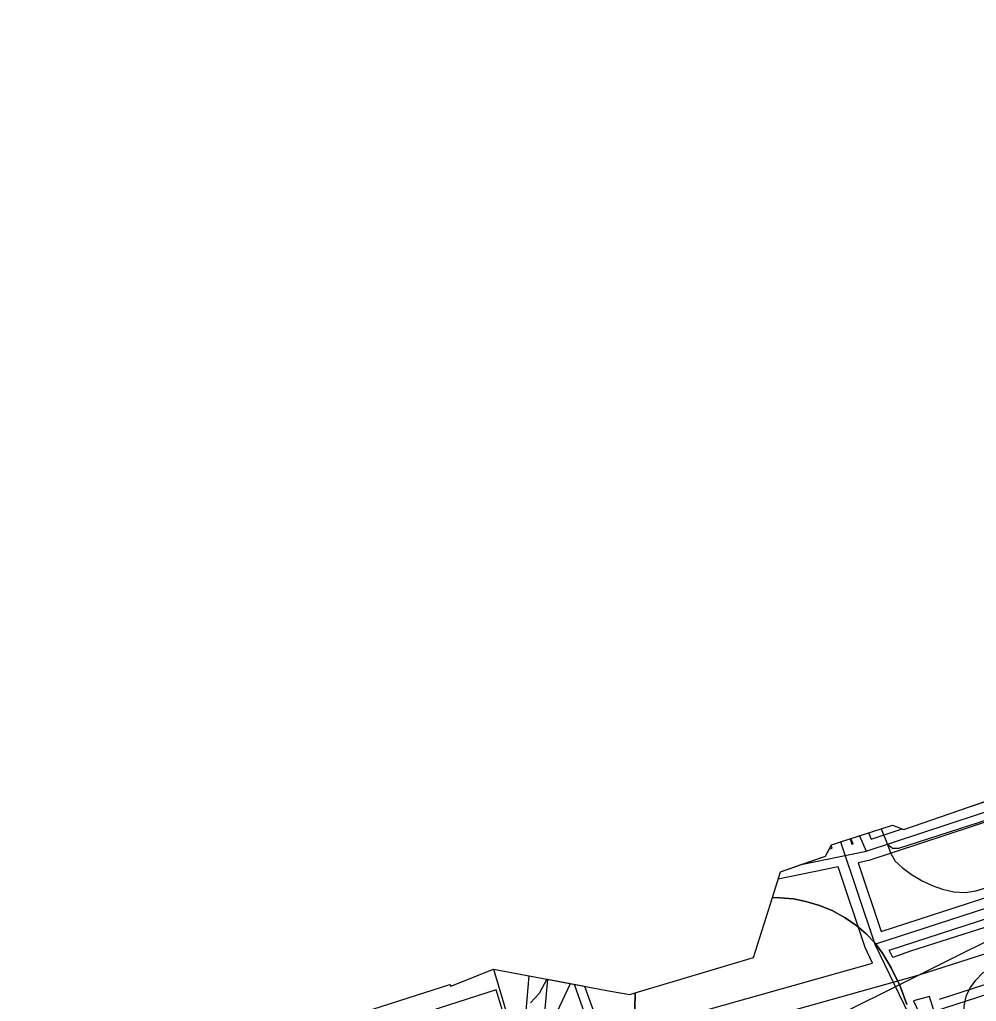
# Model space of a CAD drawing. Extents: x -263423 to -261326, y -1240067 to -1237864.
# Drawn here: x -262924.6 to -262763.1, y -1238765.4 to -1238599.7 of the extents above; entities that cross this region are included whole.
import ezdxf

# ---------------------------------------------------------------- set-up
doc = ezdxf.new("R2010")
doc.units = 0
for name, color, linetype in [('body_kn', 7, 'Continuous'), ('katuz_linie', 7, 'Continuous'), ('kladpar_hranice', 7, 'Continuous'), ('kladpar_plochy', 7, 'Continuous'), ('linie', 7, 'Continuous'), ('tarchy_linie', 7, 'Continuous'), ('zappar_hrandruhpozemk', 7, 'Continuous'), ('zuob_linie', 7, 'Continuous'), ('zuob_plochy', 7, 'Continuous')]:
    doc.layers.add(name, color=color, linetype=linetype)

msp = doc.modelspace()

# ---------------------------------------------------------------- linework, layer by layer
at = {"layer": 'body_kn'}
for p, q in [((-262764.24, -1238732.6), (-262764.24, -1238732.6)), ((-262777.25, -1238735.68), (-262777.25, -1238735.68)), ((-262781.31, -1238737.01), (-262781.31, -1238737.01)), ((-262779.17, -1238736.31), (-262779.17, -1238736.31)), ((-262779.17, -1238736.31), (-262779.17, -1238736.31)), ((-262775.6, -1238736.35), (-262775.6, -1238736.35)), ((-262775.35, -1238736.45), (-262775.35, -1238736.45)), ((-262787.55, -1238739.04), (-262787.55, -1238739.04)), ((-262786, -1238738.54), (-262786, -1238738.54)), ((-262786, -1238738.54), (-262786, -1238738.54)), ((-262784.63, -1238738.09), (-262784.63, -1238738.09)), ((-262784.39, -1238738.01), (-262784.39, -1238738.01)), ((-262784.27, -1238737.97), (-262784.27, -1238737.97)), ((-262784.09, -1238738.9), (-262784.09, -1238738.9)), ((-262783.89, -1238738.86), (-262783.89, -1238738.86)), ((-262782.79, -1238737.49), (-262782.79, -1238737.49)), ((-262782.79, -1238737.49), (-262782.79, -1238737.49)), ((-262780.85, -1238738.07), (-262780.85, -1238738.07)), ((-262778.09, -1238738.98), (-262778.09, -1238738.98)), ((-262787.89, -1238739.68), (-262787.89, -1238739.68)), ((-262787.6, -1238739.13), (-262787.6, -1238739.13)), ((-262787.45, -1238739.59), (-262787.45, -1238739.59)), ((-262781.66, -1238740.08), (-262781.66, -1238740.08)), ((-262777.53, -1238740.51), (-262777.53, -1238740.51)), ((-262777.21, -1238739.62), (-262777.21, -1238739.62)), ((-262776.2, -1238739.63), (-262776.2, -1238739.63)), ((-262792.64, -1238742.35), (-262792.64, -1238742.35)), ((-262792.64, -1238742.35), (-262792.64, -1238742.35)), ((-262788.57, -1238740.94), (-262788.57, -1238740.94)), ((-262783.04, -1238742.05), (-262783.04, -1238742.05)), ((-262781.23, -1238741.68), (-262781.23, -1238741.68)), ((-262776.78, -1238741.79), (-262776.78, -1238741.79)), ((-262796.14, -1238743.56), (-262796.14, -1238743.56)), ((-262786.39, -1238742.74), (-262786.39, -1238742.74)), ((-262775.58, -1238742.87), (-262775.58, -1238742.87)), ((-262774.01, -1238744.03), (-262774.01, -1238744.03)), ((-262796.54, -1238744.84), (-262796.54, -1238744.84)), ((-262772.24, -1238745.12), (-262772.24, -1238745.12)), ((-262770.53, -1238745.9), (-262770.53, -1238745.9)), ((-262768.82, -1238746.48), (-262768.82, -1238746.48)), ((-262766.86, -1238746.94), (-262766.86, -1238746.94)), ((-262764.89, -1238747.08), (-262764.89, -1238747.08)), ((-262763.18, -1238746.77), (-262763.18, -1238746.77)), ((-262797.5, -1238747.89), (-262797.5, -1238747.89)), ((-262797.5, -1238747.89), (-262797.5, -1238747.89)), ((-262796.23, -1238747.95), (-262796.23, -1238747.95)), ((-262793.95, -1238748.15), (-262793.95, -1238748.15)), ((-262791.86, -1238748.61), (-262791.86, -1238748.61)), ((-262789.58, -1238749.27), (-262789.58, -1238749.27)), ((-262787.43, -1238750.11), (-262787.43, -1238750.11)), ((-262785.22, -1238751.33), (-262785.22, -1238751.33)), ((-262783.26, -1238752.68), (-262783.26, -1238752.68)), ((-262779.16, -1238753.65), (-262779.16, -1238753.65)), ((-262781.68, -1238754.03), (-262781.68, -1238754.03)), ((-262780.17, -1238755.63), (-262780.17, -1238755.63)), ((-262781.85, -1238756.33), (-262781.85, -1238756.33)), ((-262780.24, -1238755.79), (-262780.24, -1238755.79)), ((-262780.24, -1238755.79), (-262780.24, -1238755.79)), ((-262778.92, -1238757.29), (-262778.92, -1238757.29)), ((-262777.81, -1238756.79), (-262777.81, -1238756.79)), ((-262774.18, -1238757), (-262774.18, -1238757)), ((-262800.68, -1238758.03), (-262800.68, -1238758.03)), ((-262777.2, -1238758.05), (-262777.2, -1238758.05)), ((-262777.2, -1238758.05), (-262777.2, -1238758.05)), ((-262844.59, -1238760.04), (-262844.59, -1238760.04)), ((-262844.59, -1238760.04), (-262844.59, -1238760.04)), ((-262780.63, -1238759.02), (-262780.63, -1238759.02)), ((-262777.47, -1238759.78), (-262777.47, -1238759.78)), ((-262838.55, -1238761.16), (-262838.55, -1238761.16)), ((-262835.6, -1238761.71), (-262835.6, -1238761.71)), ((-262835.6, -1238761.71), (-262835.6, -1238761.71)), ((-262835.49, -1238761.73), (-262835.49, -1238761.73)), ((-262835.49, -1238761.73), (-262835.49, -1238761.73)), ((-262772.9, -1238761), (-262772.9, -1238761)), ((-262763.15, -1238761.85), (-262763.15, -1238761.85)), ((-262851.96, -1238762.58), (-262851.96, -1238762.58)), ((-262851.77, -1238762.9), (-262851.77, -1238762.9)), ((-262844.16, -1238763.52), (-262844.16, -1238763.52)), ((-262831.6, -1238762.46), (-262831.6, -1238762.46)), ((-262830.98, -1238762.57), (-262830.98, -1238762.57)), ((-262830.98, -1238762.57), (-262830.98, -1238762.57)), ((-262829.21, -1238762.9), (-262829.21, -1238762.9)), ((-262824.82, -1238763.72), (-262824.82, -1238763.72)), ((-262775.97, -1238762.9), (-262775.97, -1238762.9)), ((-262764.05, -1238763.11), (-262764.05, -1238763.11)), ((-262836.87, -1238764.14), (-262836.87, -1238764.14)), ((-262821.59, -1238764.31), (-262821.59, -1238764.31)), ((-262820.65, -1238764.03), (-262820.65, -1238764.03)), ((-262773.67, -1238765.37), (-262773.67, -1238765.37)), ((-262771, -1238764.62), (-262771, -1238764.62)), ((-262769.28, -1238765.08), (-262769.28, -1238765.08)), ((-262764.76, -1238764.38), (-262764.76, -1238764.38))]:
    msp.add_line(p, q, dxfattribs=at)
at = {"layer": 'katuz_linie'}
msp.add_lwpolyline([(-262873.57, -1238769.55), (-262851.96, -1238762.58), (-262851.77, -1238762.9), (-262844.59, -1238760.04), (-262835.6, -1238761.71), (-262824.82, -1238763.72), (-262821.59, -1238764.31), (-262820.65, -1238764.03), (-262800.68, -1238758.03), (-262797.5, -1238747.89), (-262796.14, -1238743.56), (-262788.57, -1238740.94), (-262787.55, -1238739.04), (-262784.63, -1238738.09), (-262779.17, -1238736.31), (-262777.25, -1238735.68), (-262775.35, -1238736.45), (-262735.27, -1238722.57)], dxfattribs=at)
at = {"layer": 'kladpar_hranice'}
for points in [[(-262774.79, -1238765.97), (-262775.97, -1238762.9), (-262777.47, -1238759.78), (-262778.92, -1238757.29), (-262780.17, -1238755.63), (-262781.68, -1238754.03), (-262783.26, -1238752.68), (-262785.22, -1238751.33), (-262787.43, -1238750.11), (-262789.58, -1238749.27), (-262791.86, -1238748.61), (-262793.95, -1238748.15), (-262796.23, -1238747.95), (-262797.5, -1238747.89), (-262796.14, -1238743.56), (-262788.57, -1238740.94), (-262787.55, -1238739.04), (-262784.63, -1238738.09), (-262779.17, -1238736.31), (-262777.25, -1238735.68), (-262775.35, -1238736.45), (-262735.27, -1238722.57)], [(-262820.82, -1238772.33), (-262820.65, -1238764.03), (-262800.68, -1238758.03), (-262797.5, -1238747.89)], [(-262797.5, -1238747.89), (-262796.23, -1238747.95), (-262793.95, -1238748.15), (-262791.86, -1238748.61), (-262789.58, -1238749.27), (-262787.43, -1238750.11), (-262785.22, -1238751.33), (-262783.26, -1238752.68), (-262781.68, -1238754.03), (-262780.17, -1238755.63), (-262778.92, -1238757.29), (-262777.47, -1238759.78), (-262775.97, -1238762.9), (-262774.79, -1238765.97)], [(-262873.57, -1238769.55), (-262851.96, -1238762.58), (-262851.77, -1238762.9), (-262844.59, -1238760.04), (-262835.6, -1238761.71), (-262824.82, -1238763.72), (-262821.59, -1238764.31), (-262820.65, -1238764.03), (-262820.82, -1238772.33)]]:
    msp.add_lwpolyline(points, dxfattribs=at)
at = {"layer": 'kladpar_plochy'}
for points in [[(-262774.79, -1238765.97), (-262775.97, -1238762.9), (-262777.47, -1238759.78), (-262778.92, -1238757.29), (-262780.17, -1238755.63), (-262781.68, -1238754.03), (-262783.26, -1238752.68), (-262785.22, -1238751.33), (-262787.43, -1238750.11), (-262789.58, -1238749.27), (-262791.86, -1238748.61), (-262793.95, -1238748.15), (-262796.23, -1238747.95), (-262797.5, -1238747.89), (-262796.14, -1238743.56), (-262788.57, -1238740.94), (-262787.55, -1238739.04), (-262784.63, -1238738.09), (-262779.17, -1238736.31), (-262777.25, -1238735.68), (-262775.35, -1238736.45), (-262735.27, -1238722.57)], [(-262820.82, -1238772.33), (-262820.65, -1238764.03), (-262800.68, -1238758.03), (-262797.5, -1238747.89), (-262796.23, -1238747.95), (-262793.95, -1238748.15), (-262791.86, -1238748.61), (-262789.58, -1238749.27), (-262787.43, -1238750.11), (-262785.22, -1238751.33), (-262783.26, -1238752.68), (-262781.68, -1238754.03), (-262780.17, -1238755.63), (-262778.92, -1238757.29), (-262777.47, -1238759.78), (-262775.97, -1238762.9), (-262774.79, -1238765.97)], [(-262873.57, -1238769.55), (-262851.96, -1238762.58), (-262851.77, -1238762.9), (-262844.59, -1238760.04), (-262835.6, -1238761.71), (-262824.82, -1238763.72), (-262821.59, -1238764.31), (-262820.65, -1238764.03), (-262820.82, -1238772.33)]]:
    msp.add_lwpolyline(points, dxfattribs=at)
at = {"layer": 'linie'}
for points in [[(-262927.61, -1238787.82), (-262919.98, -1238785.26), (-262920.17, -1238784.82), (-262911.02, -1238781.83), (-262910.85, -1238782.3), (-262908.73, -1238781.66), (-262908.92, -1238781.14), (-262898.87, -1238777.78), (-262898.56, -1238778.41), (-262891.19, -1238775.92), (-262891.37, -1238775.47), (-262881.07, -1238771.98), (-262880.89, -1238772.37), (-262873.51, -1238769.94), (-262873.57, -1238769.55), (-262851.96, -1238762.58), (-262851.77, -1238762.9), (-262844.59, -1238760.04)], [(-262844.59, -1238760.04), (-262827.84, -1238816.29)]]:
    msp.add_lwpolyline(points, dxfattribs=at)
at = {"layer": 'tarchy_linie'}
for p, q in [((-262782.79, -1238737.49), (-262781.66, -1238740.08)), ((-262835.49, -1238761.73), (-262837, -1238779)), ((-262830.98, -1238762.57), (-262824.76, -1238779.85))]:
    msp.add_line(p, q, dxfattribs=at)
for points in [[(-262822.74, -1238779.25), (-262789.34, -1238769.25), (-262755.15, -1238752.18), (-262662.78, -1238722.18), (-262575.32, -1238694.81), (-262549.59, -1238684.59), (-262510.76, -1238673.25), (-262446.29, -1238652.03), (-262387.97, -1238633.8), (-262274.41, -1238597.6), (-262267.42, -1238595.28), (-262264.24, -1238594.43)], [(-262821.51, -1238774.65), (-262772.9, -1238761), (-262557.17, -1238691.92), (-262357.83, -1238627.94), (-262278.18, -1238602.08), (-262270.31, -1238598.46), (-262263.92, -1238595.52)], [(-262780.24, -1238755.79), (-262578.22, -1238690.23), (-262541.33, -1238679.48), (-262449.48, -1238649.79), (-262390.82, -1238630.8), (-262301.16, -1238601.86), (-262273.37, -1238605.1), (-262260.92, -1238605.62)], [(-262769.28, -1238765.08), (-262521.73, -1238685.07), (-262422.14, -1238652.96), (-262273.37, -1238605.1)], [(-262421.62, -1238654.58), (-262521.21, -1238686.69), (-262570.33, -1238702.56), (-262568.69, -1238706.42), (-262570.17, -1238706.9), (-262571.48, -1238707.32), (-262573.05, -1238707.82), (-262574.59, -1238703.94), (-262770.18, -1238767.16), (-262771, -1238764.62), (-262773.67, -1238765.37), (-262770.49, -1238772.19)], [(-262742.06, -1238728.77), (-262781.23, -1238741.68), (-262783.04, -1238742.05), (-262779.16, -1238753.65), (-262578.74, -1238688.61)], [(-262777.2, -1238758.05), (-262777.81, -1238756.79), (-262579.17, -1238692.32), (-262578.45, -1238694.15), (-262663.25, -1238720.69), (-262755.74, -1238750.73), (-262757.79, -1238751.75), (-262774.18, -1238757), (-262777.2, -1238758.05)], [(-262820.78, -1238770.29), (-262780.63, -1238759.02), (-262781.85, -1238756.33), (-262786.39, -1238742.74), (-262796.54, -1238744.84), (-262796.14, -1238743.56), (-262792.64, -1238742.35), (-262788.57, -1238740.94), (-262787.89, -1238739.68), (-262787.45, -1238739.59), (-262787.6, -1238739.13), (-262787.55, -1238739.04), (-262786, -1238738.54), (-262784.63, -1238738.09), (-262784.39, -1238738.01), (-262784.09, -1238738.9), (-262783.89, -1238738.86), (-262784.27, -1238737.97), (-262782.79, -1238737.49), (-262781.31, -1238737.01), (-262780.85, -1238738.07), (-262775.6, -1238736.35), (-262775.35, -1238736.45), (-262764.24, -1238732.6), (-262736.16, -1238723.35)], [(-262792.64, -1238742.35), (-262781.66, -1238740.08), (-262739.31, -1238726.12)], [(-262786, -1238738.54), (-262780.24, -1238755.79), (-262772.03, -1238772.8)], [(-262839.82, -1238775.63), (-262838.55, -1238761.16), (-262835.6, -1238761.71), (-262835.49, -1238761.73), (-262831.6, -1238762.46), (-262830.98, -1238762.57), (-262829.21, -1238762.9), (-262826.02, -1238771.76)], [(-262851.27, -1238801.21), (-262841.69, -1238788), (-262836.53, -1238772.95), (-262831.6, -1238762.46)]]:
    msp.add_lwpolyline(points, dxfattribs=at)
at = {"layer": 'zappar_hrandruhpozemk'}
for p, q in [((-262742.12, -1238728.6), (-262776.2, -1238739.63)), ((-262779.17, -1238736.31), (-262778.09, -1238738.98)), ((-262763.18, -1238746.77), (-262738.33, -1238739.38)), ((-262835.6, -1238761.71), (-262836.87, -1238764.14)), ((-262764.05, -1238763.11), (-262763.15, -1238761.85)), ((-262836.87, -1238764.14), (-262838.34, -1238765.72))]:
    msp.add_line(p, q, dxfattribs=at)
for points in [[(-262776.2, -1238739.63), (-262777.21, -1238739.62), (-262778.09, -1238738.98), (-262777.53, -1238740.51), (-262776.78, -1238741.79), (-262775.58, -1238742.87), (-262774.01, -1238744.03), (-262772.24, -1238745.12), (-262770.53, -1238745.9), (-262768.82, -1238746.48), (-262766.86, -1238746.94), (-262764.89, -1238747.08), (-262763.18, -1238746.77)], [(-262763.15, -1238761.85), (-262762, -1238760.65), (-262760.28, -1238759.7), (-262752.59, -1238757.21)], [(-262889.86, -1238783.56), (-262889.08, -1238783.31), (-262842.67, -1238768.3), (-262844.16, -1238763.52), (-262890.7, -1238778.47)], [(-262764.73, -1238769.66), (-262765.1, -1238767.88), (-262765.15, -1238766.22), (-262764.76, -1238764.38), (-262764.05, -1238763.11)]]:
    msp.add_lwpolyline(points, dxfattribs=at)
at = {"layer": 'zuob_linie'}
msp.add_lwpolyline([(-262873.57, -1238769.55), (-262851.96, -1238762.58), (-262851.77, -1238762.9), (-262844.59, -1238760.04), (-262835.6, -1238761.71), (-262824.82, -1238763.72), (-262821.59, -1238764.31), (-262820.65, -1238764.03), (-262800.68, -1238758.03), (-262797.5, -1238747.89), (-262796.14, -1238743.56), (-262788.57, -1238740.94), (-262787.55, -1238739.04), (-262784.63, -1238738.09), (-262779.17, -1238736.31), (-262777.25, -1238735.68), (-262775.35, -1238736.45), (-262735.27, -1238722.57)], dxfattribs=at)
at = {"layer": 'zuob_plochy'}
msp.add_lwpolyline([(-262873.57, -1238769.55), (-262851.96, -1238762.58), (-262851.77, -1238762.9), (-262844.59, -1238760.04), (-262835.6, -1238761.71), (-262824.82, -1238763.72), (-262821.59, -1238764.31), (-262820.65, -1238764.03), (-262800.68, -1238758.03), (-262797.5, -1238747.89), (-262796.14, -1238743.56), (-262788.57, -1238740.94), (-262787.55, -1238739.04), (-262784.63, -1238738.09), (-262779.17, -1238736.31), (-262777.25, -1238735.68), (-262775.35, -1238736.45), (-262735.27, -1238722.57)], dxfattribs=at)

doc.saveas('drawing.dxf')
